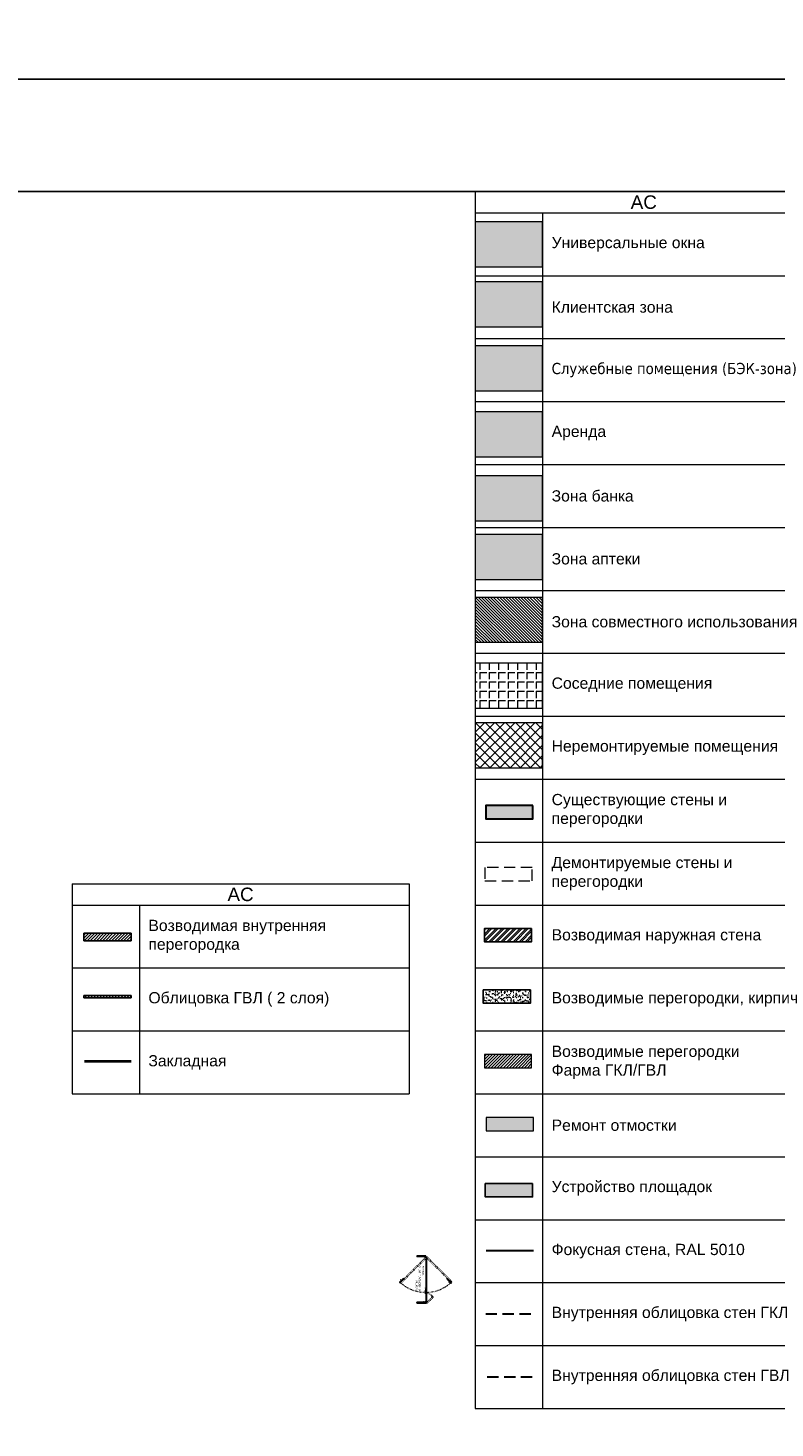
# Model space of a CAD drawing. Header units: millimetres. Extents: x -57464382 to 30606835, y -92609 to 65084.
# Tile 627 of 656: x -26379 to -9757, y -54960 to -23815. Entities that reach past the tile are written whole.
import ezdxf
from ezdxf import colors
from ezdxf.entities.mleader import LeaderData, LeaderLine
from ezdxf.math import Vec2, Vec3

# ---------------------------------------------------------------- set-up
doc = ezdxf.new("R2010")
doc.units = ezdxf.units.MM
for name, pattern in [('ACAD_ISO02W100', [15, 12, -3]), ('ACAD_ISO03W100', [30, 12, -18]), ('Base$0$ACAD_ISO03W100', [30, 12, -18]), ('CACHE', [375, 250, -125]), ('HIDDENX2', [19.05, 12.7, -6.35]), ('JIS_02_1.0', [2, 1, -1]), ('JIS_02_1.2', [2.5, 1.25, -1.25])]:
    doc.linetypes.add(name, pattern=pattern)
doc.layers.get('0').update_dxf_attribs({"lineweight": 0})
doc.layers.get('Defpoints').update_dxf_attribs({"color": 30})
for name, color, linetype, lineweight in [('01_АР_Несущие стены и колонны', 5, 'Continuous', 30), ('03_АР_Возводимые перегородки', 10, 'Continuous', 25), ('04_АР_Демонтируемые стены и перегородки', 210, 'Continuous', 5), ('07_АР_Размеры перегородки', 250, 'Continuous', 0), ('09_АР_Мебель', 4, 'Continuous', 9), ('10_АР_Мебель размеры', 255, 'Continuous', 0), ('17_АР_Текст', 235, 'Continuous', 0), ('21_АР_Штриховка', 47, 'Continuous', 5), ('26_Закладные', 5, 'Continuous', 0)]:
    doc.layers.add(name, color=color, linetype=linetype, lineweight=lineweight)
doc.styles.add('_ТЕКСТОВЫЙ', font='arial.ttf', dxfattribs={"width": 0.8})
doc.styles.add('_ТЕКСТОВЫЙ АННОТАТИЫНЫЙ', font='arial.ttf', dxfattribs={"width": 0.8})
doc.styles.add('HVAC_AEP', font='arial.ttf')
doc.styles.get("Standard").update_dxf_attribs({"font": 'arial.ttf'})
doc.linetypes.add('зигзаг', pattern='A,0.00254,-5.08,[131,ltypeshp.shx,S=5.08,R=0,X=-5.08,Y=0],-10.16,[131,ltypeshp.shx,S=5.08,R=180,X=5.08,Y=0],-5.08', length=20.32254)

# ---------------------------------------------------------------- blocks, each defined once
blk = doc.blocks.new('*U858')
at = {"color": 252, "linetype": 'ACAD_ISO02W100', "lineweight": 0, "true_color": 0x939598}
blk.add_line((-23610, -53702), (-23608, -53701), dxfattribs=at)
at = {"layer": '09_АР_Мебель', "linetype": 'Base$0$ACAD_ISO03W100', "lineweight": 0}
for p, q in [((-23718, -53625), (-23703, -53610)), ((-23718, -53625), (-23155, -54188)), ((-23703, -53610), (-23139, -54173)), ((-24154, -54188), (-24170, -54204)), ((-24158, -54184), (-24124, -54184)), ((-24013, -54330), (-24154, -54188)), ((-24135, -54179), (-24151, -54194)), ((-24148, -54197), (-24148, -54189)), ((-24148, -54189), (-24133, -54189)), ((-24135, -54179), (-24110, -54204)), ((-24133, -54171), (-24117, -54186)), ((-24127, -54181), (-24124, -54184)), ((-24124, -54184), (-24124, -54197)), ((-23700, -54744), (-23137, -54181)), ((-24029, -54345), (-24170, -54204)), ((-24029, -54345), (-24013, -54330)), ((-23685, -54760), (-23122, -54197)), ((-23685, -54760), (-23700, -54744))]:
    blk.add_line(p, q, dxfattribs=at)
at = {"layer": '09_АР_Мебель', "linetype": 'ACAD_ISO02W100', "lineweight": 0}
for p, q in [((-23700, -53608), (-23705, -53603)), ((-23704, -53603), (-23700, -53607)), ((-23691, -53600), (-23696, -53595)), ((-23686, -53623), (-23688, -53624)), ((-23688, -53624), (-23610, -53702)), ((-23686, -53620), (-23681, -53625)), ((-23608, -53701), (-23686, -53623)), ((-23673, -53617), (-23683, -53627)), ((-23674, -53618), (-23679, -53613)), ((-23663, -53627), (-23673, -53617)), ((-23673, -53637), (-23663, -53627)), ((-23671, -53635), (-23664, -53642)), ((-23666, -53644), (-23658, -53636)), ((-23662, -53630), (-23664, -53628)), ((-23662, -53630), (-23655, -53623)), ((-23652, -53625), (-23659, -53633)), ((-23657, -53635), (-23659, -53633)), ((-23654, -53636), (-23644, -53646)), ((-23644, -53650), (-23652, -53658)), ((-23650, -53656), (-23642, -53665)), ((-23635, -53658), (-23643, -53649)), ((-23635, -53658), (-23643, -53666)), ((-23621, -53668), (-23631, -53658)), ((-23629, -53680), (-23621, -53672)), ((-23622, -53687), (-23612, -53677)), ((-23612, -53677), (-23602, -53687)), ((-23602, -53687), (-23612, -53697)), ((-23710, -54733), (-23715, -54738)), ((-23702, -54741), (-23707, -54747)), ((-23707, -54746), (-23703, -54742)), ((-23692, -54716), (-23697, -54721)), ((-23683, -54705), (-23693, -54715)), ((-23693, -54715), (-23683, -54724)), ((-23690, -54728), (-23685, -54723)), ((-23609, -54650), (-23687, -54728)), ((-23680, -54704), (-23687, -54696)), ((-23687, -54728), (-23686, -54730)), ((-23686, -54730), (-23608, -54652)), ((-23685, -54694), (-23677, -54701)), ((-23673, -54715), (-23683, -54705)), ((-23680, -54704), (-23682, -54706)), ((-23675, -54699), (-23677, -54701)), ((-23675, -54713), (-23668, -54706)), ((-23674, -54695), (-23664, -54686)), ((-23666, -54707), (-23674, -54700)), ((-23652, -54676), (-23661, -54685)), ((-23660, -54686), (-23652, -54693)), ((-23654, -54692), (-23645, -54684)), ((-23642, -54663), (-23652, -54673)), ((-23652, -54677), (-23644, -54685)), ((-23630, -54671), (-23638, -54663)), ((-23633, -54654), (-23623, -54644)), ((-23623, -54664), (-23633, -54654)), ((-23623, -54644), (-23613, -54654)), ((-23608, -54652), (-23609, -54650))]:
    blk.add_line(p, q, dxfattribs=at)
at = {"layer": '09_АР_Мебель', "linetype": 'Continuous', "lineweight": 0}
for p, q in [((-24140, -53975), (-24165, -53975)), ((-24165, -54186), (-24140, -54186)), ((-24161, -54204), (-24161, -54188)), ((-24161, -54188), (-23924, -54188)), ((-24140, -54186), (-24140, -53975)), ((-24133, -54131), (-24131, -54173)), ((-24133, -54173), (-24131, -54173)), ((-23949, -54184), (-23944, -54184)), ((-23917, -54174), (-23925, -54174)), ((-23925, -54184), (-23917, -54184)), ((-23924, -54204), (-23924, -54188)), ((-23813, -54186), (-23923, -54186)), ((-23923, -54186), (-23923, -54188)), ((-23923, -54188), (-23813, -54188)), ((-23922, -54188), (-23133, -54188)), ((-23922, -54204), (-23922, -54188)), ((-23917, -54172), (-23917, -54186)), ((-23903, -54172), (-23917, -54172)), ((-23903, -54186), (-23903, -54172)), ((-23900, -54174), (-23903, -54174)), ((-23903, -54184), (-23893, -54184)), ((-23900, -54174), (-23900, -54164)), ((-23896, -54164), (-23896, -54174)), ((-23893, -54174), (-23896, -54174)), ((-23893, -54186), (-23893, -54175)), ((-23890, -54172), (-23876, -54172)), ((-23862, -54174), (-23874, -54174)), ((-23874, -54184), (-23862, -54184)), ((-23873, -54175), (-23873, -54186)), ((-23862, -54175), (-23862, -54186)), ((-23845, -54172), (-23859, -54172)), ((-23842, -54186), (-23842, -54175)), ((-23832, -54172), (-23818, -54172)), ((-23832, -54186), (-23832, -54172)), ((-23818, -54172), (-23818, -54186)), ((-23813, -54188), (-23813, -54186)), ((-23133, -54188), (-23133, -54204)), ((-23110, -53975), (-23132, -53975)), ((-23132, -54175), (-23132, -53975)), ((-23132, -54175), (-23110, -54175)), ((-23110, -54175), (-23110, -53975)), ((-24161, -54204), (-23924, -54204)), ((-23922, -54204), (-23133, -54204))]:
    blk.add_line(p, q, dxfattribs=at)
at = {"layer": '09_АР_Мебель', "lineweight": 0}
for p, q in [((-24162, -54182), (-24123, -54182)), ((-24158, -54197), (-24158, -54182)), ((-24141, -54182), (-24141, -54181)), ((-24136, -54187), (-24141, -54182)), ((-24134, -54130), (-24140, -54130)), ((-24140, -54130), (-24140, -54180)), ((-24134, -54130), (-24140, -54130)), ((-24140, -54130), (-24140, -54180)), ((-24133, -54131), (-24140, -54131)), ((-24133, -54131), (-24140, -54131)), ((-24140, -54155), (-24140, -54140)), ((-24136, -54140), (-24140, -54140)), ((-24140, -54140), (-24136, -54155)), ((-24140, -54155), (-24136, -54140)), ((-24140, -54155), (-24140, -54140)), ((-24136, -54140), (-24140, -54140)), ((-24140, -54140), (-24136, -54155)), ((-24140, -54155), (-24136, -54140)), ((-24136, -54155), (-24140, -54155)), ((-24136, -54155), (-24140, -54155)), ((-24140, -54180), (-24115, -54180)), ((-24139, -54179), (-24127, -54179)), ((-24136, -54140), (-24136, -54155)), ((-24136, -54140), (-24136, -54155)), ((-24134, -54131), (-24134, -54130)), ((-24134, -54131), (-24134, -54130)), ((-24133, -54173), (-24133, -54180)), ((-24133, -54180), (-24133, -54177)), ((-24131, -54173), (-24128, -54173)), ((-24128, -54187), (-24128, -54187)), ((-24127, -54179), (-24127, -54175)), ((-24127, -54184), (-24127, -54175)), ((-24123, -54182), (-24123, -54197)), ((-24114, -54182), (-24114, -54183)), ((-24123, -54197), (-24158, -54197))]:
    blk.add_line(p, q, dxfattribs=at)
at = {"layer": '09_АР_Мебель', "linetype": 'JIS_02_1.2', "lineweight": 0}
for p, q in [((-23942, -54173), (-23950, -54173)), ((-23942, -54185), (-23950, -54185))]:
    blk.add_line(p, q, dxfattribs=at)
at = {"layer": '09_АР_Мебель', "linetype": 'ACAD_ISO02W100', "lineweight": 0}
for points in [[(-23703, -53610), (-23689, -53623), (-23678, -53612), (-23691, -53598)], [(-23700, -54744), (-23687, -54731), (-23698, -54720), (-23712, -54733)]]:
    blk.add_lwpolyline(points, close=True, dxfattribs=at)
for points in [[(-23700, -53607), (-23686, -53620)], [(-23693, -53600), (-23679, -53613)], [(-23710, -54735), (-23697, -54721)], [(-23703, -54742), (-23690, -54728)]]:
    blk.add_lwpolyline(points, dxfattribs=at)
at = {"layer": '09_АР_Мебель', "linetype": 'Continuous', "lineweight": 0}
blk.add_lwpolyline([(-24165, -53975), (-24165, -54186)], dxfattribs=at)
at = {"layer": '09_АР_Мебель', "linetype": 'Base$0$ACAD_ISO03W100', "lineweight": 0}
for points in [[(-24158, -54184), (-24158, -54197)], [(-24013, -54307), (-24025, -54318), (-24015, -54328), (-24003, -54317), (-24013, -54307)]]:
    blk.add_lwpolyline(points, dxfattribs=at)
at = {"layer": '09_АР_Мебель', "lineweight": 0}
blk.add_lwpolyline([(-24114, -54183), (-24114, -54191)], dxfattribs=at)
at = {"layer": '09_АР_Мебель', "linetype": 'Continuous', "lineweight": 0}
blk.add_lwpolyline([(-23944, -54188), (-23925, -54188), (-23925, -54172), (-23944, -54172)], close=True, dxfattribs=at)
at = {"layer": '09_АР_Мебель', "linetype": 'JIS_02_1.2', "lineweight": 0}
for points in [[(-23944, -54174), (-23925, -54174)], [(-23944, -54184), (-23925, -54184)]]:
    blk.add_lwpolyline(points, dxfattribs=at)
at = {"layer": '09_АР_Мебель', "linetype": 'Base$0$ACAD_ISO03W100', "lineweight": 0}
blk.add_lwpolyline([(-23924, -54204, -0.084973), (-24029, -54345)], format="xyb", dxfattribs=at)
at = {"layer": '09_АР_Мебель', "linetype": 'Continuous', "lineweight": 0}
for centre, radius in [((-24150, -53979), 2), ((-23133, -54182), 6), ((-23133, -54182), 5), ((-23121, -54075), 2), ((-23959, -54195), 2), ((-23842, -54195), 2)]:
    blk.add_circle(centre, radius, dxfattribs=at)
at = {"layer": '09_АР_Мебель', "lineweight": 0}
blk.add_circle((-24132, -54184), 2, dxfattribs=at)
at = {"layer": '09_АР_Мебель', "linetype": 'ACAD_ISO03W100', "lineweight": 0}
blk.add_arc((-23082, -54175), 840, 139.1426, 222.6426, dxfattribs=at)
at = {"layer": '09_АР_Мебель', "linetype": 'ACAD_ISO02W100', "lineweight": 0}
for centre, radius, start, end in [((-23700, -53600), 6.12, 57.6804, 212.3196), ((-23700, -53600), 5.12, 57.6804, 212.3196), ((-23660, -53631), 2.5, 171.8699, 278.1301), ((-23656, -53638), 3, 45, 135), ((-23657, -53620), 4, 315, 356.4096), ((-23649, -53620), 4, 273.5904, 176.4096), ((-23649, -53628), 4, 93.5904, 135), ((-23646, -53648), 3, 315, 45), ((-23633, -53660), 3, 45, 135), ((-23623, -53670), 3, 315, 45), ((-23710, -54741), 6.12, 147.6804, 302.3196), ((-23710, -54741), 5.12, 147.6804, 302.3196), ((-23690, -54691), 4, 3.5904, 266.4096), ((-23690, -54699), 4, 45, 86.4096), ((-23682, -54691), 4, 183.5904, 225), ((-23679, -54701), 2.5, 261.8699, 8.1301), ((-23672, -54698), 3, 135, 225), ((-23662, -54688), 3, 45, 135), ((-23650, -54675), 3, 135, 225), ((-23640, -54665), 3, 45, 135)]:
    blk.add_arc(centre, radius, start, end, dxfattribs=at)
at = {"layer": '09_АР_Мебель', "lineweight": 0}
for centre, radius, start, end in [((-24139, -54181), 1.5, 90, 180), ((-24132, -54184), 5, 225, 315), ((-24129, -54175), 2, 0, 80.2176), ((-24132, -54184), 5, 315, 0), ((-24115, -54182), 1.5, 0, 90)]:
    blk.add_arc(centre, radius, start, end, dxfattribs=at)
at = {"layer": '09_АР_Мебель', "linetype": 'JIS_02_1.0', "lineweight": 0}
blk.add_arc((-23948, -54179), 6.12, 102.6804, 257.3196, dxfattribs=at)
at = {"layer": '09_АР_Мебель', "linetype": 'Continuous', "lineweight": 0}
for centre, radius, start, end in [((-23948, -54179), 5.12, 102.6804, 257.3196), ((-23898, -54158), 4, 318.5904, 221.4096), ((-23904, -54164), 4, 0, 41.4096), ((-23898, -54173), 2.5, 216.8699, 323.1301), ((-23892, -54164), 4, 138.5904, 180), ((-23890, -54175), 3, 90, 180), ((-23876, -54175), 3, 0, 90), ((-23859, -54175), 3, 90, 180), ((-23845, -54175), 3, 0, 90)]:
    blk.add_arc(centre, radius, start, end, dxfattribs=at)
at = {"flags": 1}
for tag, p in [('ДОГОВОР', (-23822, -54385)), ('ДОП_ИНФОРМАЦИЯ', (-23820, -54330)), ('КОД_ОБОРУДОВАНИЯ', (-23820, -54278))]:
    blk.add_attdef(tag, p, '', height=25, dxfattribs=at)
at = {"layer": '09_АР_Мебель', "lineweight": 0, "insert": (-23900, -53954), "char_height": 40, "attachment_point": 1}
blk.add_mtext_dynamic_manual_height_columns('{\\C7;КАЛИТКА УНИВЕРСАЛЬНАЯ  C}', width=588.92, gutter_width=12.5, heights=[0], dxfattribs=at)
at = {"layer": 'Defpoints', "lineweight": 0, "insert": (-23550, -54100), "char_height": 40, "attachment_point": 1}
blk.add_mtext_dynamic_manual_height_columns('{\\C1;1050 мм}', width=500, gutter_width=12.5, heights=[0], dxfattribs=at)
blk = doc.blocks.new('_Dot')
at = {"color": 0, "linetype": 'ByBlock', "lineweight": -2}
blk.add_line((-0.5, 0), (-1, 0), dxfattribs=at)
at = {"color": 0, "linetype": 'ByBlock', "const_width": 0.5}
blk.add_lwpolyline([(-0.25, 0, 1), (0.25, 0, 1)], format="xyb", close=True, dxfattribs=at)
blk = doc.blocks.new('*T852')
at = {"color": 0, "linetype": 'ByBlock', "lineweight": -2, "transparency": 16777216}
for p, q in [((0, 0), (7500, 0)), ((0, 0), (0, -27070)), ((7500, 0), (7500, -27070)), ((0, -470), (7500, -470)), ((1500, -470), (1500, -27070)), ((0, -1870), (7500, -1870)), ((0, -3270), (7500, -3270)), ((0, -4670), (7500, -4670)), ((0, -6070), (7500, -6070)), ((0, -7470), (7500, -7470)), ((0, -8870), (7500, -8870)), ((0, -10270), (7500, -10270)), ((0, -11670), (7500, -11670)), ((0, -13070), (7500, -13070)), ((0, -14470), (7500, -14470)), ((0, -15870), (7500, -15870)), ((0, -17270), (7500, -17270)), ((0, -18670), (7500, -18670)), ((0, -20070), (7500, -20070)), ((0, -21470), (7500, -21470)), ((0, -22870), (7500, -22870)), ((0, -24270), (7500, -24270)), ((0, -25670), (7500, -25670)), ((0, -27070), (7500, -27070))]:
    blk.add_line(p, q, dxfattribs=at)
at = {"color": 0, "lineweight": 15, "transparency": 16777216, "style": 'HVAC_AEP'}
for s, insert, char_height, width, attachment_point in [('{\\C256;АС}', (3750, -235), 300, 7497, 5), ('{\\C256;Универсальные окна}', (1700, -1170), 250, 5600, 4), ('{\\C256;Клиентская зона }', (1700, -2570), 250, 5600, 4), ('{\\fTahoma|b0|i0|c204|p34;\\C256;Служебные помещения (БЭК-зона)}', (1700, -3970), 250, 5600, 4), ('{\\C256;Аренда }', (1700, -5370), 250, 5600, 4), ('{\\C256;Зона банка }', (1700, -6770), 250, 5600, 4), ('{\\C256;Зона аптеки  }', (1700, -8170), 250, 5600, 4), ('{\\C256;Зона совместного использования}', (1700, -9570), 250, 5600, 4), ('{\\C256;Соседние помещения }', (1700, -10970), 250, 5600, 4), ('{\\C256;Неремонтируемые помещения }', (1700, -12370), 250, 5600, 4), ('Существующие стены и перегородки', (1700, -13770), 250, 5600, 4), ('Демонтируемые стены и перегородки', (1700, -15170), 250, 5600, 4), ('Возводимая наружная стена', (1700, -16570), 250, 5600, 4), ('Возводимые перегородки, кирпич', (1700, -17970), 250, 5600, 4), ('Возводимые перегородки^JФарма ГКЛ/ГВЛ', (1700, -19370), 250, 5600, 4), ('Ремонт отмостки', (1700, -20770), 250, 5600, 4), ('Устройство площадок', (1700, -22170), 250, 5600, 4), ('Фокусная стена, RAL 5010', (1700, -23570), 250, 5600, 4), ('Внутренняя облицовка стен ГКЛ', (1700, -24970), 250, 5600, 4), ('Внутренняя облицовка стен ГВЛ', (1700, -26370), 250, 5600, 4)]:
    blk.add_mtext(s, dxfattribs=dict(at, insert=insert, char_height=char_height, width=width, attachment_point=attachment_point))
blk = doc.blocks.new('*T1043')
at = {"color": 0, "linetype": 'ByBlock', "lineweight": -2, "transparency": 16777216}
for p, q in [((0, 0), (7500, 0)), ((0, 0), (0, -4670)), ((7500, 0), (7500, -4670)), ((0, -470), (7500, -470)), ((1500, -470), (1500, -4670)), ((0, -1870), (7500, -1870)), ((0, -3270), (7500, -3270)), ((0, -4670), (7500, -4670))]:
    blk.add_line(p, q, dxfattribs=at)
at = {"color": 0, "lineweight": 15, "transparency": 16777216, "style": 'HVAC_AEP'}
for s, insert, char_height, width, attachment_point in [('{\\C256;АС}', (3750, -235), 300, 7497, 5), ('Возводимая внутренняя перегородка', (1700, -1170), 250, 5600, 4), ('Облицовка ГВЛ ( 2 слоя)', (1700, -2570), 250, 5600, 4), ('Закладная', (1700, -3970), 250, 5600, 4)]:
    blk.add_mtext(s, dxfattribs=dict(at, insert=insert, char_height=char_height, width=width, attachment_point=attachment_point))

msp = doc.modelspace()

# ---------------------------------------------------------------- hatches: boundary and pattern name
at = {"layer": '01_АР_Несущие стены и колонны', "lineweight": 0, "true_color": 0x7d7d7d}
h = msp.add_hatch(color=8, dxfattribs=at)
h.dxf.hatch_style = 1
h.paths.add_polyline_path([(-15142.6, -41113), (-16194, -41113), (-16194, -41408.5), (-15142.6, -41408.5)])
at = {"layer": '03_АР_Возводимые перегородки', "lineweight": 0}
h = msp.add_hatch(dxfattribs=at)
h.set_pattern_fill('ANSI32', color=256, scale=10)
h.paths.add_polyline_path([(-15172.2, -43848.3), (-16223.6, -43848.3), (-16223.6, -44143.8), (-15172.2, -44143.8)])
h = msp.add_hatch(dxfattribs=at)
h.set_pattern_fill('ANSI31', color=256, scale=15)
h.paths.add_polyline_path([(-24084.7, -43952.4), (-25136.1, -43952.4), (-25136.1, -44120), (-24084.7, -44120)])
h = msp.add_hatch(dxfattribs=at)
h.set_pattern_fill('ANSI31', color=256, scale=15)
h.set_pattern_definition([(45, (-98019.08, 97305.484), (-33.67596, 33.67596), [])])
h.paths.add_polyline_path([(-24084.7, -45341.3), (-25136.1, -45341.3), (-25136.1, -45387.5), (-24084.7, -45387.5)])
at = {"layer": '03_АР_Возводимые перегородки', "lineweight": 0, "ltscale": 7}
h = msp.add_hatch(dxfattribs=at)
h.set_pattern_fill('AR-SAND', color=10, scale=2)
h.set_pattern_definition([(37.5, (36243.486, -32362.65), (-3.20006, 97.88265), [0, -77.216, 0, -86.36, 0, -82.55]), (7.5, (36243.49, -32362.65), (89.90466, 143.36502), [0, -41.656, 0, -69.596, 0, -26.67]), (327.5, (36181, -32362.65), (158.19847, 0.28744), [0, -25.4, 0, -91.44, 0, -119.38]), (317.5, (36181, -32362.65), (152.7113, 44.58586), [0, -12.7, 0, -59.944, 0, -68.58])])
h.paths.add_polyline_path([(-15197.8, -45215.4), (-16249.2, -45215.4), (-16249.2, -45510.9), (-15197.8, -45510.9)])
at = {"layer": '21_АР_Штриховка', "lineweight": 0, "true_color": 0xa9ba9a}
h = msp.add_hatch(color=253, dxfattribs=at)
h.dxf.hatch_style = 1
h.paths.add_polyline_path([(-14927.1, -28124.8), (-16427.1, -28124.8), (-16427.1, -29124.8), (-14927.1, -29124.8)])
at = {"layer": '21_АР_Штриховка', "lineweight": 0, "true_color": 0xbcc3cd}
h = msp.add_hatch(color=9, dxfattribs=at)
h.dxf.hatch_style = 1
h.paths.add_polyline_path([(-14927.1, -29461.6), (-16427.1, -29461.6), (-16427.1, -30461.6), (-14927.1, -30461.6)])
at = {"layer": '21_АР_Штриховка', "lineweight": 0, "true_color": 0xd6d6d6}
h = msp.add_hatch(color=254, dxfattribs=at)
h.dxf.hatch_style = 1
h.paths.add_polyline_path([(-14927.1, -30888.7), (-16427.1, -30888.7), (-16427.1, -31888.7), (-14927.1, -31888.7)])
at = {"layer": '21_АР_Штриховка', "lineweight": 0, "true_color": 0xeceac5}
h = msp.add_hatch(color=254, dxfattribs=at)
h.dxf.hatch_style = 1
h.paths.add_polyline_path([(-14927.1, -32351.4), (-16427.1, -32351.4), (-16427.1, -33351.4), (-14927.1, -33351.4)])
at = {"layer": '21_АР_Штриховка', "lineweight": 0, "true_color": 0xbf720d}
h = msp.add_hatch(color=32, dxfattribs=at)
h.dxf.hatch_style = 1
h.paths.add_polyline_path([(-14927.1, -33778.5), (-16427.1, -33778.5), (-16427.1, -34778.5), (-14927.1, -34778.5)])
at = {"layer": '21_АР_Штриховка', "lineweight": 0, "true_color": 0x8db3f2}
h = msp.add_hatch(color=151, dxfattribs=at)
h.dxf.hatch_style = 1
h.paths.add_polyline_path([(-14927.1, -35080.6), (-16427.1, -35080.6), (-16427.1, -36080.6), (-14927.1, -36080.6)])
at = {"layer": '21_АР_Штриховка', "lineweight": 0, "true_color": 0x9898cc}
h = msp.add_hatch(dxfattribs=at)
h.set_pattern_fill('ANSI31', color=253, scale=15, angle=630)
h.set_pattern_definition([(315, (80696.23, 118432.2), (33.67596, 33.67596), [])])
h.paths.add_polyline_path([(-14927.1, -36480.8), (-16427.1, -36480.8), (-16427.1, -37480.8), (-14927.1, -37480.8)])
at = {"layer": '21_АР_Штриховка', "lineweight": 5, "transparency": 33554610}
h = msp.add_hatch(dxfattribs=at)
h.set_pattern_fill('ANGLE', color=8, scale=30, angle=270, style=0)
h.set_pattern_definition([(270, (80696.23, 117965.8), (209.55, -4e-14), [152.4, -57.15]), (0, (80696.23, 117965.8), (5e-14, 209.55), [152.4, -57.15])])
h.paths.add_polyline_path([(-14927.1, -37947.2), (-16427.1, -37947.2), (-16427.1, -38947.2), (-14927.1, -38947.2)])
h = msp.add_hatch(dxfattribs=at)
h.set_pattern_fill('ANSI37', color=8, scale=50, angle=270, style=0)
h.set_pattern_definition([(315, (-944.46, 15519.6), (112.2532, 112.2532), []), (45, (-944.46, 15519.6), (-112.2532, 112.2532), [])])
h.paths.add_polyline_path([(-14927.1, -39272.4), (-16427.1, -39272.4), (-16427.1, -40272.4), (-14927.1, -40272.4)])
at = {"layer": '21_АР_Штриховка', "lineweight": 0, "true_color": 0x8db3f2}
h = msp.add_hatch(dxfattribs=at)
h.set_pattern_fill('ANSI31', color=151, scale=15)
h.set_pattern_definition([(45, (80677.2, 115605.86), (-33.67596, 33.67596), [])])
h.paths.add_polyline_path([(-15171.9, -46649.8), (-16223.2, -46649.8), (-16223.2, -46945.3), (-15171.9, -46945.3)])
at = {"layer": '21_АР_Штриховка', "lineweight": 0, "true_color": 0x139b48, "transparency": 33554483}
h = msp.add_hatch(color=114, dxfattribs=at)
h.dxf.hatch_style = 1
h.paths.add_polyline_path([(-15133.5, -48049.7), (-16184.9, -48049.7), (-16184.9, -48345.2), (-15133.5, -48345.2)])
at = {"layer": '21_АР_Штриховка', "lineweight": 0, "true_color": 0xc7c8ca, "transparency": 33554483}
h = msp.add_hatch(color=9, dxfattribs=at)
h.dxf.hatch_style = 1
h.paths.add_polyline_path([(-15152.8, -49522.7), (-16204.2, -49522.7), (-16204.2, -49818.2), (-15152.8, -49818.2)])

# ---------------------------------------------------------------- linework, layer by layer
at = {"layer": '01_АР_Несущие стены и колонны'}
msp.add_lwpolyline([(-15142.6, -41113), (-16194, -41113), (-16194, -41408.5), (-15142.6, -41408.5)], close=True, dxfattribs=at)
at = {"layer": '03_АР_Возводимые перегородки'}
for points in [[(-15172.2, -43848.3), (-16223.6, -43848.3), (-16223.6, -44143.8), (-15172.2, -44143.8)], [(-24084.7, -43952.4), (-25136.1, -43952.4), (-25136.1, -44120), (-24084.7, -44120)], [(-24084.7, -45341.3), (-25136.1, -45341.3), (-25136.1, -45387.5), (-24084.7, -45387.5)], [(-15197.8, -45215.4), (-16249.2, -45215.4), (-16249.2, -45510.9), (-15197.8, -45510.9)], [(-15152.8, -49522.7), (-16204.2, -49522.7), (-16204.2, -49818.2), (-15152.8, -49818.2)]]:
    msp.add_lwpolyline(points, close=True, dxfattribs=at)
at = {"layer": '03_АР_Возводимые перегородки', "linetype": 'CACHE', "lineweight": 30}
msp.add_lwpolyline([(-16193.7, -52421.7), (-15142.4, -52421.7)], dxfattribs=at)
at = {"layer": '03_АР_Возводимые перегородки', "color": 217, "linetype": 'CACHE', "lineweight": 30, "true_color": 0x93278f}
msp.add_lwpolyline([(-16160, -53819.5), (-15108.6, -53819.5)], dxfattribs=at)
at = {"layer": '04_АР_Демонтируемые стены и перегородки', "color": 210, "linetype": 'CACHE'}
msp.add_lwpolyline([(-15160.2, -42492.1), (-16211.6, -42492.1), (-16211.6, -42787.6), (-15160.2, -42787.6)], close=True, dxfattribs=at)
at = {"layer": '21_АР_Штриховка'}
for points in [[(-14927.1, -28124.8), (-16427.1, -28124.8), (-16427.1, -29124.8), (-14927.1, -29124.8)], [(-14927.1, -29461.6), (-16427.1, -29461.6), (-16427.1, -30461.6), (-14927.1, -30461.6)], [(-14927.1, -30888.7), (-16427.1, -30888.7), (-16427.1, -31888.7), (-14927.1, -31888.7)], [(-14927.1, -32351.4), (-16427.1, -32351.4), (-16427.1, -33351.4), (-14927.1, -33351.4)], [(-14927.1, -33778.5), (-16427.1, -33778.5), (-16427.1, -34778.5), (-14927.1, -34778.5)], [(-14927.1, -35080.6), (-16427.1, -35080.6), (-16427.1, -36080.6), (-14927.1, -36080.6)], [(-14927.1, -36480.8), (-16427.1, -36480.8), (-16427.1, -37480.8), (-14927.1, -37480.8)], [(-14927.1, -37947.2), (-16427.1, -37947.2), (-16427.1, -38947.2), (-14927.1, -38947.2)], [(-14927.1, -39272.4), (-16427.1, -39272.4), (-16427.1, -40272.4), (-14927.1, -40272.4)]]:
    msp.add_lwpolyline(points, close=True, dxfattribs=at)
at = {"layer": '21_АР_Штриховка', "color": 151, "lineweight": 0, "true_color": 0x8db3f2}
msp.add_lwpolyline([(-15171.9, -46649.8), (-16223.2, -46649.8), (-16223.2, -46945.3), (-15171.9, -46945.3)], close=True, dxfattribs=at)
at = {"layer": '21_АР_Штриховка', "color": 114, "lineweight": 0, "true_color": 0x139b48}
msp.add_lwpolyline([(-15133.5, -48049.7), (-16184.9, -48049.7), (-16184.9, -48345.2), (-15133.5, -48345.2)], close=True, dxfattribs=at)
at = {"layer": '21_АР_Штриховка', "color": 146, "linetype": 'зигзаг', "lineweight": 30, "ltscale": 5, "true_color": 0x004f7c}
msp.add_lwpolyline([(-16182.1, -51012), (-15130.7, -51012)], dxfattribs=at)
at = {"layer": '26_Закладные', "color": 175, "lineweight": 40, "true_color": 0x284ca9}
msp.add_lwpolyline([(-24081.1, -46809.7), (-25124.1, -46809.7)], dxfattribs=at)
at = {"layer": 'Defpoints', "color": 1}
msp.add_lwpolyline([(-158394.8, -24951.8), (39622.9, -24951.8), (39622.9, -57789.5), (-158394.8, -57789.5)], close=True, dxfattribs=at)
at = {"layer": 'Defpoints'}
msp.add_lwpolyline([(39622.9, -27455.1), (-153407.1, -27455.1)], dxfattribs=at)

# ---------------------------------------------------------------- block references
for name, p in [('*T852', (-16427.1, -27455.1)), ('*T1043', (-25399.2, -42855.1))]:
    msp.add_blockref(name, p)
at = {"color": 252, "linetype": 'Continuous', "rotation": 90}
msp.add_blockref('*U858', (-71704.8, -28020.2), dxfattribs=at)

# ---------------------------------------------------------------- leaders
at = {"color": 162, "linetype": 'HIDDENX2', "lineweight": 30, "ltscale": 15, "true_color": 0x002eb8}
ml = msp.add_multileader_mtext('Standard', dxfattribs=at)
ml.set_content('\\pxi-3,l4,t4;Модуль Тип 1.1', color=(0, 46, 184), style='_ТЕКСТОВЫЙ')
ml.set_leader_properties(lineweight=0)
ml.set_arrow_properties(name='DOT')
ml.build(insert=Vec2(0, 0))
ml.multileader.update_dxf_attribs({"text_left_attachment_type": 6, "text_right_attachment_type": 6, "dogleg_length": 0.36, "arrow_head_size": 50, "scale": 100})
ctx = ml.context
ctx.base_point, ctx.scale, ctx.char_height, ctx.arrow_head_size, ctx.landing_gap_size, ctx.plane_origin = Vec3(65996.7, -36931.4), 100, 250, 50, 100, Vec3(52171.1, -31780.7)
ctx.left_attachment, ctx.right_attachment, ctx.text_align_type, ctx.attachment_type = 6, 6, 1, 2
notes = []
notes.append((ctx, [(0, (0, 0, 0), (0, 0), (1, 0), 1, [])]))
ctx.mtext.insert, ctx.mtext.width, ctx.mtext.defined_height, ctx.mtext.alignment, ctx.mtext.flow_direction = Vec3(67071.2, -36607.9), 6846.369, 600.4, 2, 5
ml = msp.add_multileader_mtext('Standard', dxfattribs=at)
ml.set_content('\\pxi-3,l4,t4;Модуль Тип 1.2', color=(0, 46, 184), style='_ТЕКСТОВЫЙ')
ml.set_leader_properties(lineweight=0)
ml.set_arrow_properties(name='DOT')
ml.build(insert=Vec2(0, 0))
ml.multileader.update_dxf_attribs({"text_left_attachment_type": 6, "text_right_attachment_type": 6, "dogleg_length": 0.36, "arrow_head_size": 50, "scale": 100})
ctx = ml.context
ctx.base_point, ctx.scale, ctx.char_height, ctx.arrow_head_size, ctx.landing_gap_size, ctx.plane_origin = Vec3(65992.3, -39013.3), 100, 250, 50, 100, Vec3(52166.7, -33862.6)
ctx.left_attachment, ctx.right_attachment, ctx.text_align_type, ctx.attachment_type = 6, 6, 1, 2
notes.append((ctx, [(0, (0, 0, 0), (0, 0), (1, 0), 1, [])]))
ctx.mtext.insert, ctx.mtext.width, ctx.mtext.defined_height, ctx.mtext.alignment, ctx.mtext.flow_direction = Vec3(67085.1, -38689.8), 6846.369, 600.4, 2, 5
at = {"layer": '07_АР_Размеры перегородки', "lineweight": 18}
ml = msp.add_multileader_mtext('Standard', dxfattribs=at)
ml.set_content('{\\LРазвертка  1 - 4}', color=256, style='_ТЕКСТОВЫЙ АННОТАТИЫНЫЙ')
ml.set_leader_properties(lineweight=0)
ml.build(insert=Vec2(0, 0))
ml.multileader.update_dxf_attribs({"text_left_attachment_type": 6, "text_right_attachment_type": 6, "dogleg_length": 11.7, "arrow_head_size": 100, "scale": 100})
ctx = ml.context
ctx.base_point, ctx.scale, ctx.char_height, ctx.arrow_head_size, ctx.landing_gap_size, ctx.plane_origin = Vec3(173952.8, -48813), 100, 250, 100, 100, Vec3(147297.2, -44587.9)
ctx.left_attachment, ctx.right_attachment, ctx.text_align_type = 6, 6, 2
notes.append((ctx, [(0, (0, 0, 0), (0, 0), (1, 0), 1, [])]))
ctx.mtext.insert, ctx.mtext.width, ctx.mtext.alignment, ctx.mtext.flow_direction = Vec3(176469.5, -48429.7), 576408.517, 3, 5
ml = msp.add_multileader_mtext('Standard', dxfattribs=at)
ml.set_content('{\\LРазвертка  5 - 8}', color=256, style='_ТЕКСТОВЫЙ АННОТАТИЫНЫЙ')
ml.set_leader_properties(lineweight=0)
ml.build(insert=Vec2(0, 0))
ml.multileader.update_dxf_attribs({"text_left_attachment_type": 6, "text_right_attachment_type": 6, "dogleg_length": 11.7, "arrow_head_size": 100, "scale": 100})
ctx = ml.context
ctx.base_point, ctx.scale, ctx.char_height, ctx.arrow_head_size, ctx.landing_gap_size, ctx.plane_origin = Vec3(186285.6, -48881.1), 100, 250, 100, 100, Vec3(159630, -44656)
ctx.left_attachment, ctx.right_attachment, ctx.text_align_type = 6, 6, 2
notes.append((ctx, [(0, (0, 0, 0), (0, 0), (1, 0), 1, [])]))
ctx.mtext.insert, ctx.mtext.width, ctx.mtext.alignment, ctx.mtext.flow_direction = Vec3(188803.7, -48497.8), 576408.517, 3, 5
ml = msp.add_multileader_mtext('Standard', dxfattribs=at)
ml.set_content('{\\LРазвертка  9 - 12}', color=256, style='_ТЕКСТОВЫЙ АННОТАТИЫНЫЙ')
ml.set_leader_properties(lineweight=0)
ml.build(insert=Vec2(0, 0))
ml.multileader.update_dxf_attribs({"text_left_attachment_type": 6, "text_right_attachment_type": 6, "dogleg_length": 11.7, "arrow_head_size": 100, "scale": 100})
ctx = ml.context
ctx.base_point, ctx.scale, ctx.char_height, ctx.arrow_head_size, ctx.landing_gap_size, ctx.plane_origin = Vec3(204505.9, -48881.1), 100, 250, 100, 100, Vec3(172578, -44656)
ctx.left_attachment, ctx.right_attachment, ctx.text_align_type = 6, 6, 2
notes.append((ctx, [(0, (0, 0, 0), (0, 0), (1, 0), 1, [])]))
ctx.mtext.insert, ctx.mtext.width, ctx.mtext.alignment, ctx.mtext.flow_direction = Vec3(207207.6, -48497.8), 576408.517, 3, 5
at = {"layer": '10_АР_Мебель размеры', "color": 10}
ml = msp.add_multileader_mtext('Standard', dxfattribs=at)
ml.set_content('5%', color=10, style='_ТЕКСТОВЫЙ')
ml.set_leader_properties(lineweight=0)
ml.set_arrow_properties(name='DOT')
ml.build(insert=Vec2(0, 0))
ml.multileader.update_dxf_attribs({"text_left_attachment_type": 6, "text_right_attachment_type": 6, "dogleg_length": 0.36, "arrow_head_size": 50, "scale": 100})
ctx = ml.context
ctx.base_point, ctx.scale, ctx.char_height, ctx.arrow_head_size, ctx.landing_gap_size, ctx.plane_origin, ctx.plane_x_axis, ctx.plane_y_axis = Vec3(-38450.5, -46648.4), 100, 250, 50, 100, Vec3(-43469.7, -36575.3), Vec3(0, 1), Vec3(-1, 0)
ctx.left_attachment, ctx.right_attachment, ctx.attachment_type = 6, 6, 2
notes.append((ctx, [(0, (0, 0, 0), (0, 0), (1, 0), 1, [])]))
ctx.mtext.insert, ctx.mtext.text_direction, ctx.mtext.rotation, ctx.mtext.width, ctx.mtext.defined_height, ctx.mtext.flow_direction = Vec3(-38750.5, -46548.4), Vec3(0, 1), 1.5707963, 525.565, 310.2, 5
ml = msp.add_multileader_mtext('Standard', dxfattribs=at)
ml.set_content('5%', color=10, style='_ТЕКСТОВЫЙ')
ml.set_leader_properties(lineweight=0)
ml.set_arrow_properties(name='DOT')
ml.build(insert=Vec2(0, 0))
ml.multileader.update_dxf_attribs({"text_left_attachment_type": 6, "text_right_attachment_type": 6, "dogleg_length": 0.36, "arrow_head_size": 50, "scale": 100})
ctx = ml.context
ctx.base_point, ctx.scale, ctx.char_height, ctx.arrow_head_size, ctx.landing_gap_size, ctx.plane_origin, ctx.plane_x_axis, ctx.plane_y_axis = Vec3(-37386.6, -46548), 100, 250, 50, 100, Vec3(-42405.8, -36474.9), Vec3(0, 1), Vec3(-1, 0)
ctx.left_attachment, ctx.right_attachment, ctx.attachment_type = 6, 6, 2
notes.append((ctx, [(0, (0, 0, 0), (0, 0), (1, 0), 1, [])]))
ctx.mtext.insert, ctx.mtext.text_direction, ctx.mtext.rotation, ctx.mtext.width, ctx.mtext.defined_height, ctx.mtext.flow_direction = Vec3(-37686.6, -46448), Vec3(0, 1), 1.5707963, 525.565, 310.2, 5
at = {"layer": '17_АР_Текст', "lineweight": 18}
ml = msp.add_multileader_mtext('Standard', dxfattribs=at)
ml.set_content('ЦСУ оборудование:\\PМонитор 23,8"\\PСистемный блок (с комплектующими)\\PИсточник бесперебойного питания\\PМышь, клавиатура\\PWeb-камера\\PМФУ лазерный', color=256, style='_ТЕКСТОВЫЙ')
ml.set_leader_properties(lineweight=0)
ml.set_arrow_properties(name='DOT')
ml.build(insert=Vec2(0, 0))
ml.multileader.update_dxf_attribs({"text_left_attachment_type": 6, "text_right_attachment_type": 6, "dogleg_length": 0.36, "arrow_head_size": 50, "scale": 100})
ctx = ml.context
ctx.base_point, ctx.scale, ctx.char_height, ctx.arrow_head_size, ctx.landing_gap_size, ctx.plane_origin = Vec3(-74068.3, -45779.6), 100, 200, 50, 100, Vec3(-68828.3, -40627.4)
ctx.left_attachment, ctx.right_attachment, ctx.attachment_type = 6, 6, 2
notes.append((ctx, [(1, (1, 1, 0), (-74104.3, -45779.6), (1, 0), 36, [(0, [(-74104.3, -44789.7)], 0, [])])]))
ctx.mtext.insert, ctx.mtext.width, ctx.mtext.defined_height, ctx.mtext.flow_direction = Vec3(-73968.3, -45524.1), 5220.324, 815.5, 5
ml = msp.add_multileader_mtext('Standard', dxfattribs=at)
ml.set_content('ЦСУ оборудование:\\PМонитор 23,8"\\PСистемный блок (с комплектующими)\\PИсточник бесперебойного питания\\PМышь, клавиатура\\PWeb-камера\\PМФУ лазерный', color=256, style='_ТЕКСТОВЫЙ')
ml.set_leader_properties(lineweight=0)
ml.set_arrow_properties(name='DOT')
ml.build(insert=Vec2(0, 0))
ml.multileader.update_dxf_attribs({"text_left_attachment_type": 6, "text_right_attachment_type": 6, "dogleg_length": 0.36, "arrow_head_size": 50, "scale": 100})
ctx = ml.context
ctx.base_point, ctx.scale, ctx.char_height, ctx.arrow_head_size, ctx.landing_gap_size, ctx.plane_origin = Vec3(-74068.3, -49557), 100, 200, 50, 100, Vec3(-68828.3, -44334.1)
ctx.left_attachment, ctx.right_attachment, ctx.attachment_type = 6, 6, 2
notes.append((ctx, [(1, (1, 1, 0), (-74104.3, -49557), (1, 0), 36, [(0, [(-74104.3, -48496.4)], 0, [])])]))
ctx.mtext.insert, ctx.mtext.width, ctx.mtext.defined_height, ctx.mtext.flow_direction = Vec3(-73968.3, -49301.5), 5220.324, 815.5, 5
for ctx, leaders in notes:
    for number, flags, end, landing, length, lines in leaders:
        leader = LeaderData()
        leader.index, (leader.has_last_leader_line, leader.has_dogleg_vector, leader.attachment_direction) = number, flags
        leader.last_leader_point, leader.dogleg_vector, leader.dogleg_length = Vec3(end), Vec3(landing), length
        for number, points, colour, breaks in lines:
            line = LeaderLine()
            line.index, line.vertices, line.color, line.breaks = number, Vec3.list(points), colors.encode_raw_color(colour), breaks
            leader.lines.append(line)
        ctx.leaders.append(leader)

doc.saveas('drawing.dxf')
